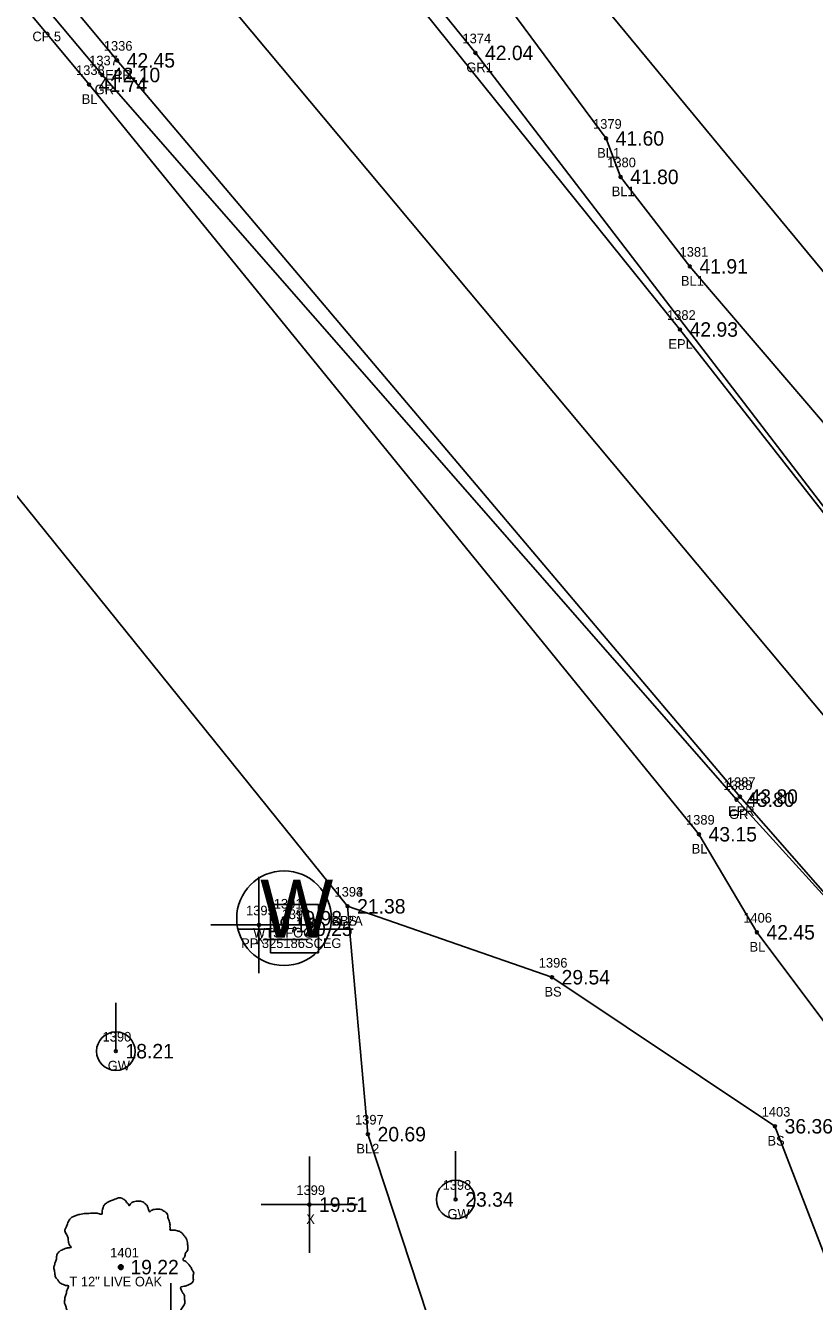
# Model space of a CAD drawing. Extents: x 2042211 to 2045853, y 303080 to 309569.
# Drawn here: x 2043345.3 to 2043427.2, y 305889.6 to 306022 of the extents above; entities that cross this region are included whole.
import ezdxf

# ---------------------------------------------------------------- set-up
doc = ezdxf.new("R2010")
doc.units = 0
for name, color, linetype in [('BR_500YR_SCOUR', 7, 'Continuous'), ('RD_DTM_BkLn1', 7, 'Continuous'), ('RD_DTM_BkLn2', 7, 'Continuous'), ('RD_DTM_BkLn_txCode', 7, 'Continuous'), ('RD_EX_GuardRail_txCode', 7, 'Continuous'), ('RD_EX_Misc', 7, 'Continuous'), ('RD_EX_Misc_txCode', 7, 'Continuous'), ('RD_EX_Road', 7, 'Continuous'), ('RD_EX_Road_txCode', 7, 'Continuous'), ('RD_EX_TX_GuardRail_ELEV', 7, 'Continuous'), ('RD_EX_TX_Misc_ELEV', 7, 'Continuous'), ('RD_EX_TX_Road_ELEV', 7, 'Continuous'), ('RD_EX_TX_UT_ELEV', 7, 'Continuous'), ('RD_EX_TX_VEG_ELEV', 7, 'Continuous'), ('RD_EX_UT_txCode', 7, 'Continuous'), ('RD_EX_VEG_txCode', 7, 'Continuous'), ('RD_HC_Survey_ELEV', 7, 'Continuous'), ('RD_HC_Survey_txCode', 7, 'Continuous'), ('RD_SMD_Locator', 7, 'Continuous')]:
    doc.layers.add(name, color=color, linetype=linetype)

msp = doc.modelspace()

# ---------------------------------------------------------------- linework, layer by layer
at = {"layer": 'BR_500YR_SCOUR'}
for p, q in [((2043375.71, 305930.81), (2043370.71, 305930.81)), ((2043370.71, 305930.81), (2043370.71, 305925.81)), ((2043375.71, 305925.81), (2043375.71, 305930.81)), ((2043367.28, 305928.24), (2043370.75, 305928.24)), ((2043369.99, 305927.18), (2043374.62, 305927.18)), ((2043375.64, 305928.24), (2043379.28, 305928.24)), ((2043370.71, 305925.81), (2043375.71, 305925.81)), ((2043354.67, 305915.6), (2043354.67, 305920.6)), ((2043389.93, 305900.22), (2043389.93, 305905.22))]:
    msp.add_line(p, q, dxfattribs=at)
for points in [[(2043030.11, 306588.1), (2043035.72, 306574.19), (2043060.12, 306522.02), (2043088.59, 306466.9), (2043098.93, 306441.29), (2043120.97, 306400.06), (2043177.31, 306317.21), (2043201.76, 306279.58), (2043229.83, 306237.41), (2043260.65, 306197.8), (2043289.37, 306160.32), (2043322.23, 306122.17), (2043376.5, 306058.9), (2043456.79, 305961.76), (2043477.52, 305946.76)], [(2042989.52, 306565.65), (2042994.63, 306555.31), (2043016.03, 306510.44), (2043038.99, 306465.35), (2043062.42, 306421.45), (2043086.95, 306378), (2043112.8, 306335.35), (2043139.38, 306293.6), (2043167.12, 306252.13), (2043196.01, 306211.01), (2043226.01, 306171.01), (2043257.1, 306132.34), (2043288.76, 306093.67), (2043353.25, 306016.86), (2043419.08, 305941.69), (2043443.37, 305914.98)], [(2043328.2, 306098.11), (2043376.89, 306037.83), (2043391.98, 306019.15), (2043438.03, 305959.17), (2043441.35, 305955), (2043457.81, 305935.14)]]:
    msp.add_lwpolyline(points, dxfattribs=at)
for centre, radius in [((2043391.98, 306019.15), 0.15), ((2043353.25, 306016.86), 0.15), ((2043419.08, 305941.69), 0.15), ((2043372.12, 305929.39), 4.91), ((2043372.12, 305929.39), 0.15), ((2043373.22, 305928.3), 0.15), ((2043354.67, 305915.6), 2), ((2043354.67, 305915.6), 0.15), ((2043389.93, 305900.22), 2), ((2043389.93, 305900.22), 0.15), ((2043355.18, 305893.2), 0.25), ((2043355.18, 305893.2), 0.15), ((2043355.17, 305893.18), 0.0001)]:
    msp.add_circle(centre, radius, dxfattribs=at)
for points in [[(2043355.32, 305900.36), (2043355.02, 305900.39), (2043354.69, 305900.29), (2043354.44, 305900.19), (2043354.22, 305900.11), (2043353.99, 305900.01), (2043353.69, 305899.84), (2043353.47, 305899.64), (2043353.34, 305899.39), (2043353.29, 305899.16), (2043353.24, 305898.89), (2043353.24, 305898.72), (2043353.12, 305898.69), (2043352.97, 305898.72), (2043352.72, 305898.79), (2043352.47, 305898.79), (2043352.22, 305898.79), (2043351.87, 305898.77), (2043351.52, 305898.77), (2043351.24, 305898.72), (2043350.92, 305898.67), (2043350.54, 305898.54), (2043350.19, 305898.42), (2043349.89, 305898.17), (2043349.64, 305897.69), (2043349.52, 305897.34), (2043349.37, 305897.09), (2043349.52, 305896.64), (2043349.69, 305896.29), (2043349.72, 305896.09), (2043349.79, 305895.67), (2043349.89, 305895.44), (2043350.02, 305895.24), (2043349.94, 305895.22), (2043349.57, 305895.17), (2043349.27, 305895.07), (2043348.84, 305894.84), (2043348.62, 305894.62), (2043348.52, 305894.29), (2043348.49, 305893.94), (2043348.39, 305893.74), (2043348.32, 305893.47), (2043348.29, 305893.39), (2043348.24, 305893.07), (2043348.34, 305892.62), (2043348.37, 305892.27), (2043348.49, 305892.04), (2043348.64, 305891.87), (2043348.82, 305891.62), (2043349.22, 305891.39), (2043349.54, 305891.29), (2043349.74, 305891.27), (2043349.57, 305890.77), (2043349.52, 305890.42), (2043349.39, 305890.02), (2043349.39, 305889.94), (2043349.34, 305889.47), (2043349.49, 305889.14), (2043349.57, 305888.77), (2043349.74, 305888.54), (2043350.02, 305888.24), (2043350.34, 305888.02), (2043350.84, 305887.89), (2043351.24, 305887.92), (2043351.82, 305888.09), (2043352.07, 305888.17), (2043352.04, 305887.99), (2043352.07, 305887.62), (2043352.07, 305887.2), (2043352.22, 305886.87), (2043352.32, 305886.6), (2043352.47, 305886.35), (2043352.79, 305886.12), (2043353.19, 305886.05), (2043353.62, 305885.9), (2043354.07, 305885.82), (2043354.57, 305885.8), (2043355.17, 305885.95), (2043355.44, 305886.07), (2043355.54, 305886.25), (2043355.74, 305886.62), (2043355.69, 305886.85), (2043355.72, 305887.45), (2043355.82, 305887.27), (2043355.99, 305886.92), (2043356.49, 305886.62), (2043356.89, 305886.45), (2043357.36, 305886.3), (2043357.66, 305886.22), (2043358.14, 305886.3), (2043358.51, 305886.37), (2043358.89, 305886.5), (2043359.19, 305886.77), (2043359.36, 305887.05), (2043359.41, 305887.32), (2043359.49, 305887.69), (2043359.54, 305887.87)], [(2043359.54, 305887.87), (2043359.46, 305888.04), (2043359.41, 305888.29), (2043359.49, 305888.27), (2043359.66, 305888.22), (2043359.94, 305888.09), (2043360.16, 305888.02), (2043360.49, 305888.04), (2043360.76, 305888.14), (2043361.21, 305888.42), (2043361.49, 305888.89), (2043361.76, 305889.29), (2043361.84, 305889.62), (2043361.79, 305889.84), (2043361.76, 305890.34), (2043361.56, 305890.59), (2043361.51, 305890.72), (2043361.41, 305891.12), (2043361.49, 305891.17), (2043361.76, 305891.22), (2043362.14, 305891.34), (2043362.41, 305891.47), (2043362.64, 305891.64), (2043362.71, 305891.87), (2043362.69, 305892.27), (2043362.74, 305892.67), (2043362.66, 305892.82), (2043362.56, 305892.97), (2043362.49, 305893.17), (2043362.34, 305893.32), (2043362.24, 305893.47), (2043362.14, 305893.57), (2043362.01, 305893.72), (2043361.84, 305893.84), (2043361.69, 305893.89), (2043361.64, 305894.04), (2043361.79, 305894.24), (2043361.84, 305894.34), (2043361.86, 305894.57), (2043362.09, 305894.92), (2043362.14, 305895.32), (2043362.09, 305895.74), (2043362.04, 305896.02), (2043361.89, 305896.29), (2043361.69, 305896.54), (2043361.56, 305896.72), (2043361.39, 305896.84), (2043361.06, 305896.97), (2043360.81, 305897.02), (2043360.46, 305897.02), (2043360.26, 305897.07), (2043360.29, 305897.12), (2043360.29, 305897.27), (2043360.29, 305897.54), (2043360.21, 305897.99), (2043360.06, 305898.49), (2043360.06, 305898.52), (2043359.96, 305898.77), (2043359.74, 305898.96), (2043359.56, 305899.06), (2043359.36, 305899.19), (2043359.11, 305899.21), (2043358.81, 305899.21), (2043358.54, 305899.16), (2043358.34, 305899.06), (2043358.16, 305898.94), (2043358.09, 305899.09), (2043357.99, 305899.39), (2043357.94, 305899.54), (2043357.79, 305899.71), (2043357.56, 305899.91), (2043357.11, 305900.04), (2043356.49, 305899.96), (2043356.19, 305899.76), (2043356.04, 305899.59), (2043355.99, 305899.71), (2043355.79, 305899.91), (2043355.69, 305900.09), (2043355.52, 305900.21), (2043355.37, 305900.31), (2043355.27, 305900.36)]]:
    msp.add_spline(points, degree=3, dxfattribs=at)
at = {"layer": 'RD_DTM_BkLn1'}
for points in [[(2043037.06, 306464.5), (2043060.22, 306420.45), (2043085.21, 306377.23), (2043111.55, 306334.55), (2043138.27, 306292.47), (2043166.13, 306251.4), (2043195.45, 306210.77), (2043224.7, 306170.14), (2043256.08, 306131.57), (2043287.58, 306093.04), (2043351.89, 306015.86), (2043415.18, 305938.1), (2043421.19, 305927.93), (2043428.91, 305917.67), (2043431.2, 305908.82), (2043440.1, 305905.64), (2043445.53, 305907.93), (2043442.4, 305911.34), (2043440.29, 305910.93), (2043439.82, 305911.61), (2043441.81, 305913.5)], [(2043092.42, 306438.64), (2043116.55, 306395.12), (2043142.31, 306353.5), (2043168.26, 306313.49), (2043195.77, 306272.53), (2043224.19, 306233.09), (2043253.72, 306192.1), (2043284.77, 306155.22), (2043315.7, 306117.49), (2043380.42, 306040.23), (2043386.02, 306034.2), (2043385.21, 306030.14), (2043389.42, 306025.27), (2043394.88, 306024.71), (2043405.54, 306010.28), (2043407.05, 306006.29), (2043414.24, 305997.01), (2043442.81, 305963.63), (2043459.21, 305944.1), (2043460.56, 305939.61), (2043460.78, 305937.73)], [(2043076.3, 306429.26), (2043100.43, 306386.21), (2043100.46, 306386.24), (2043125.82, 306343.52), (2043152.14, 306301.91), (2043179.82, 306260.79), (2043208.43, 306220.63), (2043268.61, 306141.59), (2043299.94, 306103.52), (2043364.37, 306026.67), (2043428.47, 305950.04), (2043445.01, 305930.33), (2043450.05, 305924.31)], [(2043378.71, 305930.63), (2043380.83, 305906.99), (2043389.63, 305880.21), (2043415, 305859.5), (2043424.23, 305863.69), (2043432.74, 305871.04)]]:
    msp.add_lwpolyline(points, dxfattribs=at)
at = {"layer": 'RD_DTM_BkLn2'}
msp.add_lwpolyline([(2042987.61, 306538.59), (2043007.56, 306506.01), (2043028.33, 306460.53), (2043050.91, 306415.64), (2043073.59, 306371.21), (2043099.2, 306325.99), (2043124.31, 306283.78), (2043153.04, 306242.87), (2043181.09, 306199.31), (2043207.98, 306156.79), (2043235.33, 306117.55), (2043266.83, 306075.19), (2043327.05, 305994.64), (2043378.71, 305930.63), (2043399.93, 305923.27), (2043423.07, 305907.81), (2043428.93, 305892.58), (2043442.97, 305892.19)], dxfattribs=at)
at = {"layer": 'RD_EX_Misc'}
for p, q in [((2043369.52, 305923.69), (2043369.52, 305933.69)), ((2043364.52, 305928.69), (2043374.52, 305928.69)), ((2043374.75, 305894.68), (2043374.75, 305904.68)), ((2043369.75, 305899.68), (2043379.75, 305899.68)), ((2043360.36, 305881.52), (2043360.36, 305891.52))]:
    msp.add_line(p, q, dxfattribs=at)
at = {"layer": 'RD_EX_Road'}
for points in [[(2043041.84, 306466.86), (2043065.03, 306422.83), (2043089.72, 306379.65), (2043115.12, 306336.87), (2043141.61, 306295.02), (2043169.3, 306253.51), (2043198.36, 306212.75), (2043228.29, 306172.85), (2043259.02, 306133.68), (2043290.73, 306095.31), (2043354.79, 306018.38), (2043419.43, 305942.01), (2043438.08, 305920.77), (2043442.86, 305915.34)], [(2043088.14, 306436.09), (2043112.53, 306392.81), (2043137.38, 306350.66), (2043162.88, 306309.77), (2043190.74, 306268.8), (2043219.18, 306228.69), (2043249.32, 306189.21), (2043279.47, 306150.9), (2043310.9, 306113.33), (2043375.86, 306036.86), (2043413.21, 305990.46), (2043437.78, 305959.09), (2043453.01, 305940), (2043456.21, 305936.08), (2043457.42, 305934.8)]]:
    msp.add_lwpolyline(points, dxfattribs=at)
at = {"layer": 'RD_SMD_Locator'}
for centre in [(2043354.79, 306018.38), (2043351.89, 306015.86), (2043405.54, 306010.28), (2043407.05, 306006.29), (2043414.24, 305997.01), (2043413.21, 305990.46), (2043419.43, 305942.01), (2043415.18, 305938.1), (2043378.71, 305930.63), (2043378.71, 305930.63), (2043369.52, 305928.69), (2043421.19, 305927.93), (2043399.93, 305923.27), (2043423.07, 305907.81), (2043380.83, 305906.99), (2043374.75, 305899.68)]:
    msp.add_circle(centre, 0.15, dxfattribs=at)

# ---------------------------------------------------------------- texts
at = {"layer": 'BR_500YR_SCOUR'}
msp.add_text('W', height=6, dxfattribs=at).set_placement((2043369.65, 305927.39))
at = {"layer": 'RD_DTM_BkLn_txCode'}
for s, p in [('1338', (2043350.54, 306016.86)), ('BL', (2043351.13, 306013.86)), ('1379', (2043404.19, 306011.28)), ('BL1', (2043404.62, 306008.28)), ('1380', (2043405.66, 306007.29)), ('BL1', (2043406.13, 306004.29)), ('1381', (2043413.17, 305998.01)), ('BL1', (2043413.31, 305995.01)), ('1389', (2043413.84, 305939.1)), ('BL', (2043414.43, 305936.1)), ('1393', (2043377.36, 305931.63)), ('1394', (2043377.36, 305931.63)), ('1406', (2043419.78, 305928.93)), ('BL2A', (2043377.01, 305928.63)), ('BS', (2043377.93, 305928.63)), ('BL', (2043420.43, 305925.93)), ('1396', (2043398.56, 305924.27)), ('BS', (2043399.15, 305921.27)), ('1397', (2043379.49, 305907.99)), ('1403', (2043421.69, 305908.81)), ('BL2', (2043379.63, 305904.99)), ('BS', (2043422.29, 305905.81))]:
    msp.add_text(s, height=1, dxfattribs=at).set_placement(p)
at = {"layer": 'RD_EX_GuardRail_txCode'}
for s, p in [('1374', (2043390.64, 306020.15)), ('1337', (2043351.9, 306017.86)), ('GR1', (2043391.04, 306017.15)), ('GR', (2043352.47, 306014.86)), ('1388', (2043417.73, 305942.69)), ('GR', (2043418.3, 305939.69))]:
    msp.add_text(s, height=1, dxfattribs=at).set_placement(p)
at = {"layer": 'RD_EX_Misc_txCode'}
for s, p in [('1395', (2043368.18, 305929.69)), ('X', (2043369.21, 305926.69)), ('1399', (2043373.4, 305900.68)), ('X', (2043374.43, 305897.68))]:
    msp.add_text(s, height=1, dxfattribs=at).set_placement(p)
at = {"layer": 'RD_EX_Road_txCode'}
for s, p in [('1336', (2043353.42, 306019.38)), ('EPR', (2043353.56, 306016.38)), ('1382', (2043411.87, 305991.46)), ('EPL', (2043412.01, 305988.46)), ('1387', (2043418.08, 305943.01)), ('EPR', (2043418.2, 305940.01))]:
    msp.add_text(s, height=1, dxfattribs=at).set_placement(p)
at = {"layer": 'RD_EX_TX_GuardRail_ELEV'}
for s, p in [('42.04', (2043392.98, 306018.4)), ('42.10', (2043354.25, 306016.11)), ('43.80', (2043420.08, 305940.94))]:
    msp.add_text(s, height=1.5, dxfattribs=at).set_placement(p)
at = {"layer": 'RD_EX_TX_Misc_ELEV'}
for s, p in [('41.74', (2043352.89, 306015.11)), ('41.60', (2043406.54, 306009.53)), ('41.80', (2043408.05, 306005.54)), ('41.91', (2043415.24, 305996.26)), ('43.15', (2043416.18, 305937.35)), ('21.38', (2043379.71, 305929.88)), ('21.38', (2043379.71, 305929.88)), ('19.18', (2043370.52, 305927.94)), ('42.45', (2043422.19, 305927.18)), ('29.54', (2043400.93, 305922.52)), ('20.69', (2043381.83, 305906.24)), ('36.36', (2043424.07, 305907.06)), ('19.51', (2043375.75, 305898.93))]:
    msp.add_text(s, height=1.5, dxfattribs=at).set_placement(p)
at = {"layer": 'RD_EX_TX_Road_ELEV'}
for s, p in [('42.45', (2043355.79, 306017.63)), ('42.93', (2043414.21, 305989.71)), ('43.80', (2043420.43, 305941.26))]:
    msp.add_text(s, height=1.5, dxfattribs=at).set_placement(p)
at = {"layer": 'RD_EX_TX_UT_ELEV'}
for s, p in [('19.98', (2043373.12, 305928.64)), ('18.21', (2043355.67, 305914.85)), ('23.34', (2043390.93, 305899.47))]:
    msp.add_text(s, height=1.5, dxfattribs=at).set_placement(p)
at = {"layer": 'RD_EX_TX_VEG_ELEV'}
msp.add_text('19.22', height=1.5, dxfattribs=at).set_placement((2043356.18, 305892.45))
at = {"layer": 'RD_EX_UT_txCode'}
for s, p in [('1391', (2043371.06, 305930.39)), ('1392', (2043371.87, 305929.3)), ('PP 325186SCEG', (2043367.67, 305926.3)), ('WTS FOC', (2043368.91, 305927.39)), ('1390', (2043353.29, 305916.6)), ('GW', (2043353.83, 305913.6)), ('1398', (2043388.58, 305901.22)), ('GW', (2043389.09, 305898.22))]:
    msp.add_text(s, height=1, dxfattribs=at).set_placement(p)
at = {"layer": 'RD_EX_VEG_txCode'}
for s, p in [('1401', (2043354.08, 305894.2)), ('T 12" LIVE OAK', (2043349.85, 305891.2))]:
    msp.add_text(s, height=1, dxfattribs=at).set_placement(p)
at = {"layer": 'RD_HC_Survey_ELEV'}
msp.add_text('20.25', height=1.5, dxfattribs=at).set_placement((2043374.22, 305927.55))
at = {"layer": 'RD_HC_Survey_txCode'}
msp.add_text('CP 5', height=1, dxfattribs=at).set_placement((2043346.01, 306020.36))

doc.saveas('drawing.dxf')
